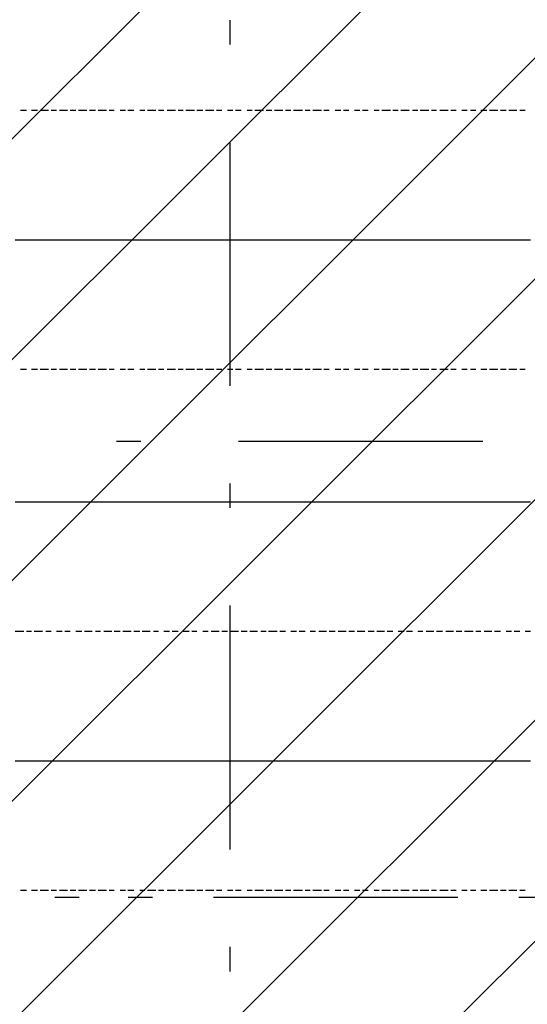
# Model space of a CAD drawing. Extents: x 997 to 109698, y 921 to 94021.
# Tile 341 of 656: x 12662 to 13442, y 46864 to 48378. Entities that reach past the tile are written whole.
import ezdxf

# ---------------------------------------------------------------- set-up
doc = ezdxf.new("R2010")
doc.units = 0
doc.header["$MEASUREMENT"] = 0
for name, color, linetype in [('12', 7, 'CONTINUOUS'), ('28', 7, 'CONTINUOUS'), ('40', 7, 'CONTINUOUS')]:
    doc.layers.add(name, color=color, linetype=linetype)

msp = doc.modelspace()

# ---------------------------------------------------------------- linework, layer by layer
at = {"layer": '12', "color": 1}
for p, q in [((12663.630503, 48238.563401), (12672.630503, 48238.563401)), ((12680.630503, 48238.563401), (12689.630503, 48238.563401)), ((12693.630503, 48238.563401), (12706.630503, 48238.563401)), ((12710.630503, 48238.563401), (12718.630503, 48238.563401)), ((12723.630503, 48238.563401), (12735.630503, 48238.563401)), ((12739.630503, 48238.563401), (12748.630503, 48238.563401)), ((12752.630503, 48238.563401), (12765.630503, 48238.563401)), ((12769.630503, 48238.563401), (12778.630503, 48238.563401)), ((12782.630503, 48238.563401), (12795.630503, 48238.563401)), ((12799.630503, 48238.563401), (12807.630503, 48238.563401)), ((12816.630503, 48238.563401), (12824.630503, 48238.563401)), ((12828.630503, 48238.563401), (12837.630503, 48238.563401)), ((12846.630503, 48238.563401), (12854.630503, 48238.563401)), ((12858.630503, 48238.563401), (12871.630503, 48238.563401)), ((12875.630503, 48238.563401), (12883.630503, 48238.563401)), ((12888.630503, 48238.563401), (12901.630503, 48238.563401)), ((12905.630503, 48238.563401), (12913.630503, 48238.563401)), ((12917.630503, 48238.563401), (12930.630503, 48238.563401)), ((12934.630503, 48238.563401), (12943.630503, 48238.563401)), ((12947.630503, 48238.563401), (12960.630503, 48238.563401)), ((12964.630503, 48238.563401), (12972.630503, 48238.563401)), ((12981.630503, 48238.563401), (12989.630503, 48238.563401)), ((12993.630503, 48238.563401), (13002.630503, 48238.563401)), ((13011.630503, 48238.563401), (13019.630503, 48238.563401)), ((13023.630503, 48238.563401), (13036.630503, 48238.563401)), ((13040.630503, 48238.563401), (13049.630503, 48238.563401)), ((13053.630503, 48238.563401), (13066.630503, 48238.563401)), ((13070.630503, 48238.563401), (13078.630503, 48238.563401)), ((13082.630503, 48238.563401), (13096.630503, 48238.563401)), ((13100.630503, 48238.563401), (13108.630503, 48238.563401)), ((13112.630503, 48238.563401), (13125.630503, 48238.563401)), ((13129.630503, 48238.563401), (13137.630503, 48238.563401)), ((13146.630503, 48238.563401), (13155.630503, 48238.563401)), ((13159.630503, 48238.563401), (13167.630503, 48238.563401)), ((13176.630503, 48238.563401), (13184.630503, 48238.563401)), ((13188.630503, 48238.563401), (13197.630503, 48238.563401)), ((13206.630503, 48238.563401), (13214.630503, 48238.563401)), ((13218.630503, 48238.563401), (13231.630503, 48238.563401)), ((13235.630503, 48238.563401), (13243.630503, 48238.563401)), ((13247.630503, 48238.563401), (13260.630503, 48238.563401)), ((13265.630503, 48238.563401), (13273.630503, 48238.563401)), ((13277.630503, 48238.563401), (13290.630503, 48238.563401)), ((13294.630503, 48238.563401), (13302.630503, 48238.563401)), ((13307.630503, 48238.563401), (13320.630503, 48238.563401)), ((13324.630503, 48238.563401), (13332.630503, 48238.563401)), ((13341.630503, 48238.563401), (13349.630503, 48238.563401)), ((13354.630503, 48238.563401), (13362.630503, 48238.563401)), ((13370.630503, 48238.563401), (13379.630503, 48238.563401)), ((13383.630503, 48238.563401), (13396.630503, 48238.563401)), ((13400.630503, 48238.563401), (13409.630503, 48238.563401)), ((13413.630503, 48238.563401), (13425.630503, 48238.563401)), ((13430.630503, 48238.563401), (13438.630503, 48238.563401)), ((12663.630503, 47840.563401), (12672.630503, 47840.563401)), ((12680.630503, 47840.563401), (12689.630503, 47840.563401)), ((12693.630503, 47840.563401), (12706.630503, 47840.563401)), ((12710.630503, 47840.563401), (12718.630503, 47840.563401)), ((12723.630503, 47840.563401), (12735.630503, 47840.563401)), ((12739.630503, 47840.563401), (12748.630503, 47840.563401)), ((12752.630503, 47840.563401), (12765.630503, 47840.563401)), ((12769.630503, 47840.563401), (12778.630503, 47840.563401)), ((12782.630503, 47840.563401), (12795.630503, 47840.563401)), ((12799.630503, 47840.563401), (12807.630503, 47840.563401)), ((12816.630503, 47840.563401), (12824.630503, 47840.563401)), ((12828.630503, 47840.563401), (12837.630503, 47840.563401)), ((12846.630503, 47840.563401), (12854.630503, 47840.563401)), ((12858.630503, 47840.563401), (12871.630503, 47840.563401)), ((12875.630503, 47840.563401), (12883.630503, 47840.563401)), ((12888.630503, 47840.563401), (12901.630503, 47840.563401)), ((12905.630503, 47840.563401), (12913.630503, 47840.563401)), ((12917.630503, 47840.563401), (12930.630503, 47840.563401)), ((12934.630503, 47840.563401), (12943.630503, 47840.563401)), ((12947.630503, 47840.563401), (12960.630503, 47840.563401)), ((12964.630503, 47840.563401), (12972.630503, 47840.563401)), ((12981.630503, 47840.563401), (12989.630503, 47840.563401)), ((12993.630503, 47840.563401), (13002.630503, 47840.563401)), ((13011.630503, 47840.563401), (13019.630503, 47840.563401)), ((13023.630503, 47840.563401), (13036.630503, 47840.563401)), ((13040.630503, 47840.563401), (13049.630503, 47840.563401)), ((13053.630503, 47840.563401), (13066.630503, 47840.563401)), ((13070.630503, 47840.563401), (13078.630503, 47840.563401)), ((13082.630503, 47840.563401), (13096.630503, 47840.563401)), ((13100.630503, 47840.563401), (13108.630503, 47840.563401)), ((13112.630503, 47840.563401), (13125.630503, 47840.563401)), ((13129.630503, 47840.563401), (13137.630503, 47840.563401)), ((13146.630503, 47840.563401), (13155.630503, 47840.563401)), ((13159.630503, 47840.563401), (13167.630503, 47840.563401)), ((13176.630503, 47840.563401), (13184.630503, 47840.563401)), ((13188.630503, 47840.563401), (13197.630503, 47840.563401)), ((13206.630503, 47840.563401), (13214.630503, 47840.563401)), ((13218.630503, 47840.563401), (13231.630503, 47840.563401)), ((13235.630503, 47840.563401), (13243.630503, 47840.563401)), ((13247.630503, 47840.563401), (13260.630503, 47840.563401)), ((13265.630503, 47840.563401), (13273.630503, 47840.563401)), ((13277.630503, 47840.563401), (13290.630503, 47840.563401)), ((13294.630503, 47840.563401), (13302.630503, 47840.563401)), ((13307.630503, 47840.563401), (13320.630503, 47840.563401)), ((13324.630503, 47840.563401), (13332.630503, 47840.563401)), ((13341.630503, 47840.563401), (13349.630503, 47840.563401)), ((13354.630503, 47840.563401), (13362.630503, 47840.563401)), ((13370.630503, 47840.563401), (13379.630503, 47840.563401)), ((13383.630503, 47840.563401), (13396.630503, 47840.563401)), ((13400.630503, 47840.563401), (13409.630503, 47840.563401)), ((13413.630503, 47840.563401), (13425.630503, 47840.563401)), ((13430.630503, 47840.563401), (13438.630503, 47840.563401)), ((12655.630503, 47437.563401), (12668.630503, 47437.563401)), ((12672.630503, 47437.563401), (12680.630503, 47437.563401)), ((12684.630503, 47437.563401), (12697.630503, 47437.563401)), ((12702.630503, 47437.563401), (12710.630503, 47437.563401)), ((12718.630503, 47437.563401), (12727.630503, 47437.563401)), ((12731.630503, 47437.563401), (12739.630503, 47437.563401)), ((12748.630503, 47437.563401), (12757.630503, 47437.563401)), ((12761.630503, 47437.563401), (12773.630503, 47437.563401)), ((12778.630503, 47437.563401), (12786.630503, 47437.563401)), ((12791.630503, 47437.563401), (12803.630503, 47437.563401)), ((12807.630503, 47437.563401), (12816.630503, 47437.563401)), ((12820.630503, 47437.563401), (12833.630503, 47437.563401)), ((12837.630503, 47437.563401), (12846.630503, 47437.563401)), ((12850.630503, 47437.563401), (12862.630503, 47437.563401)), ((12867.630503, 47437.563401), (12875.630503, 47437.563401)), ((12883.630503, 47437.563401), (12892.630503, 47437.563401)), ((12896.630503, 47437.563401), (12905.630503, 47437.563401)), ((12913.630503, 47437.563401), (12922.630503, 47437.563401)), ((12926.630503, 47437.563401), (12934.630503, 47437.563401)), ((12943.630503, 47437.563401), (12951.630503, 47437.563401)), ((12956.630503, 47437.563401), (12968.630503, 47437.563401)), ((12972.630503, 47437.563401), (12981.630503, 47437.563401)), ((12985.630503, 47437.563401), (12998.630503, 47437.563401)), ((13002.630503, 47437.563401), (13011.630503, 47437.563401)), ((13015.630503, 47437.563401), (13027.630503, 47437.563401)), ((13032.630503, 47437.563401), (13040.630503, 47437.563401)), ((13044.630503, 47437.563401), (13057.630503, 47437.563401)), ((13061.630503, 47437.563401), (13070.630503, 47437.563401)), ((13078.630503, 47437.563401), (13087.630503, 47437.563401)), ((13091.630503, 47437.563401), (13100.630503, 47437.563401)), ((13108.630503, 47437.563401), (13116.630503, 47437.563401)), ((13121.630503, 47437.563401), (13133.630503, 47437.563401)), ((13137.630503, 47437.563401), (13146.630503, 47437.563401)), ((13151.630503, 47437.563401), (13163.630503, 47437.563401)), ((13167.630503, 47437.563401), (13176.630503, 47437.563401)), ((13180.630503, 47437.563401), (13192.630503, 47437.563401)), ((13197.630503, 47437.563401), (13206.630503, 47437.563401)), ((13210.630503, 47437.563401), (13222.630503, 47437.563401)), ((13226.630503, 47437.563401), (13235.630503, 47437.563401)), ((13243.630503, 47437.563401), (13252.630503, 47437.563401)), ((13256.630503, 47437.563401), (13265.630503, 47437.563401)), ((13273.630503, 47437.563401), (13281.630503, 47437.563401)), ((13286.630503, 47437.563401), (13298.630503, 47437.563401)), ((13302.630503, 47437.563401), (13311.630503, 47437.563401)), ((13316.630503, 47437.563401), (13328.630503, 47437.563401)), ((13332.630503, 47437.563401), (13341.630503, 47437.563401)), ((13345.630503, 47437.563401), (13358.630503, 47437.563401)), ((13362.630503, 47437.563401), (13370.630503, 47437.563401)), ((13375.630503, 47437.563401), (13387.630503, 47437.563401)), ((13391.630503, 47437.563401), (13400.630503, 47437.563401)), ((13409.630503, 47437.563401), (13417.630503, 47437.563401)), ((13421.630503, 47437.563401), (13430.630503, 47437.563401)), ((13438.630503, 47437.563401), (13446.630503, 47437.563401)), ((12663.630503, 47039.563401), (12672.630503, 47039.563401)), ((12680.630503, 47039.563401), (12689.630503, 47039.563401)), ((12693.630503, 47039.563401), (12706.630503, 47039.563401)), ((12710.630503, 47039.563401), (12718.630503, 47039.563401)), ((12723.630503, 47039.563401), (12735.630503, 47039.563401)), ((12739.630503, 47039.563401), (12748.630503, 47039.563401)), ((12752.630503, 47039.563401), (12765.630503, 47039.563401)), ((12769.630503, 47039.563401), (12778.630503, 47039.563401)), ((12782.630503, 47039.563401), (12795.630503, 47039.563401)), ((12799.630503, 47039.563401), (12807.630503, 47039.563401)), ((12816.630503, 47039.563401), (12824.630503, 47039.563401)), ((12828.630503, 47039.563401), (12837.630503, 47039.563401)), ((12846.630503, 47039.563401), (12854.630503, 47039.563401)), ((12858.630503, 47039.563401), (12871.630503, 47039.563401)), ((12875.630503, 47039.563401), (12883.630503, 47039.563401)), ((12888.630503, 47039.563401), (12901.630503, 47039.563401)), ((12905.630503, 47039.563401), (12913.630503, 47039.563401)), ((12917.630503, 47039.563401), (12930.630503, 47039.563401)), ((12934.630503, 47039.563401), (12943.630503, 47039.563401)), ((12947.630503, 47039.563401), (12960.630503, 47039.563401)), ((12964.630503, 47039.563401), (12972.630503, 47039.563401)), ((12981.630503, 47039.563401), (12989.630503, 47039.563401)), ((12993.630503, 47039.563401), (13002.630503, 47039.563401)), ((13011.630503, 47039.563401), (13019.630503, 47039.563401)), ((13023.630503, 47039.563401), (13036.630503, 47039.563401)), ((13040.630503, 47039.563401), (13049.630503, 47039.563401)), ((13053.630503, 47039.563401), (13066.630503, 47039.563401)), ((13070.630503, 47039.563401), (13078.630503, 47039.563401)), ((13082.630503, 47039.563401), (13096.630503, 47039.563401)), ((13100.630503, 47039.563401), (13108.630503, 47039.563401)), ((13112.630503, 47039.563401), (13125.630503, 47039.563401)), ((13129.630503, 47039.563401), (13137.630503, 47039.563401)), ((13146.630503, 47039.563401), (13155.630503, 47039.563401)), ((13159.630503, 47039.563401), (13167.630503, 47039.563401)), ((13176.630503, 47039.563401), (13184.630503, 47039.563401)), ((13188.630503, 47039.563401), (13197.630503, 47039.563401)), ((13206.630503, 47039.563401), (13214.630503, 47039.563401)), ((13218.630503, 47039.563401), (13231.630503, 47039.563401)), ((13235.630503, 47039.563401), (13243.630503, 47039.563401)), ((13247.630503, 47039.563401), (13260.630503, 47039.563401)), ((13265.630503, 47039.563401), (13273.630503, 47039.563401)), ((13277.630503, 47039.563401), (13290.630503, 47039.563401)), ((13294.630503, 47039.563401), (13302.630503, 47039.563401)), ((13307.630503, 47039.563401), (13320.630503, 47039.563401)), ((13324.630503, 47039.563401), (13332.630503, 47039.563401)), ((13341.630503, 47039.563401), (13349.630503, 47039.563401)), ((13354.630503, 47039.563401), (13362.630503, 47039.563401)), ((13370.630503, 47039.563401), (13379.630503, 47039.563401)), ((13383.630503, 47039.563401), (13396.630503, 47039.563401)), ((13400.630503, 47039.563401), (13409.630503, 47039.563401)), ((13413.630503, 47039.563401), (13425.630503, 47039.563401)), ((13430.630503, 47039.563401), (13438.630503, 47039.563401))]:
    msp.add_line(p, q, dxfattribs=at)
at = {"layer": '12', "color": 5}
for p, q in [((12655.630503, 48039.563401), (12668.630503, 48039.563401)), ((12668.630503, 48039.563401), (12676.630503, 48039.563401)), ((12676.630503, 48039.563401), (12684.630503, 48039.563401)), ((12684.630503, 48039.563401), (12697.630503, 48039.563401)), ((12697.630503, 48039.563401), (12706.630503, 48039.563401)), ((12706.630503, 48039.563401), (12718.630503, 48039.563401)), ((12718.630503, 48039.563401), (12727.630503, 48039.563401)), ((12727.630503, 48039.563401), (12735.630503, 48039.563401)), ((12735.630503, 48039.563401), (12748.630503, 48039.563401)), ((12748.630503, 48039.563401), (12757.630503, 48039.563401)), ((12757.630503, 48039.563401), (12765.630503, 48039.563401)), ((12765.630503, 48039.563401), (12778.630503, 48039.563401)), ((12778.630503, 48039.563401), (12786.630503, 48039.563401)), ((12786.630503, 48039.563401), (12795.630503, 48039.563401)), ((12795.630503, 48039.563401), (12807.630503, 48039.563401)), ((12807.630503, 48039.563401), (12816.630503, 48039.563401)), ((12816.630503, 48039.563401), (12828.630503, 48039.563401)), ((12828.630503, 48039.563401), (12837.630503, 48039.563401)), ((12837.630503, 48039.563401), (12846.630503, 48039.563401)), ((12846.630503, 48039.563401), (12858.630503, 48039.563401)), ((12858.630503, 48039.563401), (12867.630503, 48039.563401)), ((12867.630503, 48039.563401), (12875.630503, 48039.563401)), ((12875.630503, 48039.563401), (12888.630503, 48039.563401)), ((12888.630503, 48039.563401), (12896.630503, 48039.563401)), ((12896.630503, 48039.563401), (12905.630503, 48039.563401)), ((12905.630503, 48039.563401), (12917.630503, 48039.563401)), ((12917.630503, 48039.563401), (12926.630503, 48039.563401)), ((12926.630503, 48039.563401), (12934.630503, 48039.563401)), ((12934.630503, 48039.563401), (12947.630503, 48039.563401)), ((12947.630503, 48039.563401), (12956.630503, 48039.563401)), ((12956.630503, 48039.563401), (12968.630503, 48039.563401)), ((12968.630503, 48039.563401), (12977.630503, 48039.563401)), ((12977.630503, 48039.563401), (12985.630503, 48039.563401)), ((12985.630503, 48039.563401), (12998.630503, 48039.563401)), ((12998.630503, 48039.563401), (13006.630503, 48039.563401)), ((13006.630503, 48039.563401), (13015.630503, 48039.563401)), ((13015.630503, 48039.563401), (13027.630503, 48039.563401)), ((13027.630503, 48039.563401), (13036.630503, 48039.563401)), ((13036.630503, 48039.563401), (13044.630503, 48039.563401)), ((13044.630503, 48039.563401), (13057.630503, 48039.563401)), ((13057.630503, 48039.563401), (13066.630503, 48039.563401)), ((13066.630503, 48039.563401), (13078.630503, 48039.563401)), ((13078.630503, 48039.563401), (13087.630503, 48039.563401)), ((13087.630503, 48039.563401), (13096.630503, 48039.563401)), ((13096.630503, 48039.563401), (13108.630503, 48039.563401)), ((13108.630503, 48039.563401), (13116.630503, 48039.563401)), ((13116.630503, 48039.563401), (13125.630503, 48039.563401)), ((13125.630503, 48039.563401), (13137.630503, 48039.563401)), ((13137.630503, 48039.563401), (13146.630503, 48039.563401)), ((13146.630503, 48039.563401), (13155.630503, 48039.563401)), ((13155.630503, 48039.563401), (13167.630503, 48039.563401)), ((13167.630503, 48039.563401), (13176.630503, 48039.563401)), ((13176.630503, 48039.563401), (13188.630503, 48039.563401)), ((13188.630503, 48039.563401), (13197.630503, 48039.563401)), ((13197.630503, 48039.563401), (13206.630503, 48039.563401)), ((13206.630503, 48039.563401), (13218.630503, 48039.563401)), ((13218.630503, 48039.563401), (13226.630503, 48039.563401)), ((13226.630503, 48039.563401), (13235.630503, 48039.563401)), ((13235.630503, 48039.563401), (13247.630503, 48039.563401)), ((13247.630503, 48039.563401), (13256.630503, 48039.563401)), ((13256.630503, 48039.563401), (13265.630503, 48039.563401)), ((13265.630503, 48039.563401), (13277.630503, 48039.563401)), ((13277.630503, 48039.563401), (13286.630503, 48039.563401)), ((13286.630503, 48039.563401), (13298.630503, 48039.563401)), ((13298.630503, 48039.563401), (13307.630503, 48039.563401)), ((13307.630503, 48039.563401), (13316.630503, 48039.563401)), ((13316.630503, 48039.563401), (13328.630503, 48039.563401)), ((13328.630503, 48039.563401), (13336.630503, 48039.563401)), ((13336.630503, 48039.563401), (13345.630503, 48039.563401)), ((13345.630503, 48039.563401), (13358.630503, 48039.563401)), ((13358.630503, 48039.563401), (13366.630503, 48039.563401)), ((13366.630503, 48039.563401), (13375.630503, 48039.563401)), ((13375.630503, 48039.563401), (13387.630503, 48039.563401)), ((13387.630503, 48039.563401), (13396.630503, 48039.563401)), ((13396.630503, 48039.563401), (13409.630503, 48039.563401)), ((13409.630503, 48039.563401), (13417.630503, 48039.563401)), ((13417.630503, 48039.563401), (13425.630503, 48039.563401)), ((13425.630503, 48039.563401), (13438.630503, 48039.563401)), ((13438.630503, 48039.563401), (13446.630503, 48039.563401)), ((12655.630503, 47636.563401), (12668.630503, 47636.563401)), ((12668.630503, 47636.563401), (12676.630503, 47636.563401)), ((12676.630503, 47636.563401), (12684.630503, 47636.563401)), ((12684.630503, 47636.563401), (12697.630503, 47636.563401)), ((12697.630503, 47636.563401), (12706.630503, 47636.563401)), ((12706.630503, 47636.563401), (12718.630503, 47636.563401)), ((12718.630503, 47636.563401), (12727.630503, 47636.563401)), ((12727.630503, 47636.563401), (12735.630503, 47636.563401)), ((12735.630503, 47636.563401), (12748.630503, 47636.563401)), ((12748.630503, 47636.563401), (12757.630503, 47636.563401)), ((12757.630503, 47636.563401), (12765.630503, 47636.563401)), ((12765.630503, 47636.563401), (12778.630503, 47636.563401)), ((12778.630503, 47636.563401), (12786.630503, 47636.563401)), ((12786.630503, 47636.563401), (12795.630503, 47636.563401)), ((12795.630503, 47636.563401), (12807.630503, 47636.563401)), ((12807.630503, 47636.563401), (12816.630503, 47636.563401)), ((12816.630503, 47636.563401), (12828.630503, 47636.563401)), ((12828.630503, 47636.563401), (12837.630503, 47636.563401)), ((12837.630503, 47636.563401), (12846.630503, 47636.563401)), ((12846.630503, 47636.563401), (12858.630503, 47636.563401)), ((12858.630503, 47636.563401), (12867.630503, 47636.563401)), ((12867.630503, 47636.563401), (12875.630503, 47636.563401)), ((12875.630503, 47636.563401), (12888.630503, 47636.563401)), ((12888.630503, 47636.563401), (12896.630503, 47636.563401)), ((12896.630503, 47636.563401), (12905.630503, 47636.563401)), ((12905.630503, 47636.563401), (12917.630503, 47636.563401)), ((12917.630503, 47636.563401), (12926.630503, 47636.563401)), ((12926.630503, 47636.563401), (12934.630503, 47636.563401)), ((12934.630503, 47636.563401), (12947.630503, 47636.563401)), ((12947.630503, 47636.563401), (12956.630503, 47636.563401)), ((12956.630503, 47636.563401), (12968.630503, 47636.563401)), ((12968.630503, 47636.563401), (12977.630503, 47636.563401)), ((12977.630503, 47636.563401), (12985.630503, 47636.563401)), ((12985.630503, 47636.563401), (12998.630503, 47636.563401)), ((12998.630503, 47636.563401), (13006.630503, 47636.563401)), ((13006.630503, 47636.563401), (13015.630503, 47636.563401)), ((13015.630503, 47636.563401), (13027.630503, 47636.563401)), ((13027.630503, 47636.563401), (13036.630503, 47636.563401)), ((13036.630503, 47636.563401), (13044.630503, 47636.563401)), ((13044.630503, 47636.563401), (13057.630503, 47636.563401)), ((13057.630503, 47636.563401), (13066.630503, 47636.563401)), ((13066.630503, 47636.563401), (13078.630503, 47636.563401)), ((13078.630503, 47636.563401), (13087.630503, 47636.563401)), ((13087.630503, 47636.563401), (13096.630503, 47636.563401)), ((13096.630503, 47636.563401), (13108.630503, 47636.563401)), ((13108.630503, 47636.563401), (13116.630503, 47636.563401)), ((13116.630503, 47636.563401), (13125.630503, 47636.563401)), ((13125.630503, 47636.563401), (13137.630503, 47636.563401)), ((13137.630503, 47636.563401), (13146.630503, 47636.563401)), ((13146.630503, 47636.563401), (13155.630503, 47636.563401)), ((13155.630503, 47636.563401), (13167.630503, 47636.563401)), ((13167.630503, 47636.563401), (13176.630503, 47636.563401)), ((13176.630503, 47636.563401), (13188.630503, 47636.563401)), ((13188.630503, 47636.563401), (13197.630503, 47636.563401)), ((13197.630503, 47636.563401), (13206.630503, 47636.563401)), ((13206.630503, 47636.563401), (13218.630503, 47636.563401)), ((13218.630503, 47636.563401), (13226.630503, 47636.563401)), ((13226.630503, 47636.563401), (13235.630503, 47636.563401)), ((13235.630503, 47636.563401), (13247.630503, 47636.563401)), ((13247.630503, 47636.563401), (13256.630503, 47636.563401)), ((13256.630503, 47636.563401), (13265.630503, 47636.563401)), ((13265.630503, 47636.563401), (13277.630503, 47636.563401)), ((13277.630503, 47636.563401), (13286.630503, 47636.563401)), ((13286.630503, 47636.563401), (13298.630503, 47636.563401)), ((13298.630503, 47636.563401), (13307.630503, 47636.563401)), ((13307.630503, 47636.563401), (13316.630503, 47636.563401)), ((13316.630503, 47636.563401), (13328.630503, 47636.563401)), ((13328.630503, 47636.563401), (13336.630503, 47636.563401)), ((13336.630503, 47636.563401), (13345.630503, 47636.563401)), ((13345.630503, 47636.563401), (13358.630503, 47636.563401)), ((13358.630503, 47636.563401), (13366.630503, 47636.563401)), ((13366.630503, 47636.563401), (13375.630503, 47636.563401)), ((13375.630503, 47636.563401), (13387.630503, 47636.563401)), ((13387.630503, 47636.563401), (13396.630503, 47636.563401)), ((13396.630503, 47636.563401), (13409.630503, 47636.563401)), ((13409.630503, 47636.563401), (13417.630503, 47636.563401)), ((13417.630503, 47636.563401), (13425.630503, 47636.563401)), ((13425.630503, 47636.563401), (13438.630503, 47636.563401)), ((13438.630503, 47636.563401), (13446.630503, 47636.563401)), ((12655.630503, 47238.563401), (12668.630503, 47238.563401)), ((12668.630503, 47238.563401), (12676.630503, 47238.563401)), ((12676.630503, 47238.563401), (12684.630503, 47238.563401)), ((12684.630503, 47238.563401), (12697.630503, 47238.563401)), ((12697.630503, 47238.563401), (12706.630503, 47238.563401)), ((12706.630503, 47238.563401), (12718.630503, 47238.563401)), ((12718.630503, 47238.563401), (12727.630503, 47238.563401)), ((12727.630503, 47238.563401), (12735.630503, 47238.563401)), ((12735.630503, 47238.563401), (12748.630503, 47238.563401)), ((12748.630503, 47238.563401), (12757.630503, 47238.563401)), ((12757.630503, 47238.563401), (12765.630503, 47238.563401)), ((12765.630503, 47238.563401), (12778.630503, 47238.563401)), ((12778.630503, 47238.563401), (12786.630503, 47238.563401)), ((12786.630503, 47238.563401), (12795.630503, 47238.563401)), ((12795.630503, 47238.563401), (12807.630503, 47238.563401)), ((12807.630503, 47238.563401), (12816.630503, 47238.563401)), ((12816.630503, 47238.563401), (12828.630503, 47238.563401)), ((12828.630503, 47238.563401), (12837.630503, 47238.563401)), ((12837.630503, 47238.563401), (12846.630503, 47238.563401)), ((12846.630503, 47238.563401), (12858.630503, 47238.563401)), ((12858.630503, 47238.563401), (12867.630503, 47238.563401)), ((12867.630503, 47238.563401), (12875.630503, 47238.563401)), ((12875.630503, 47238.563401), (12888.630503, 47238.563401)), ((12888.630503, 47238.563401), (12896.630503, 47238.563401)), ((12896.630503, 47238.563401), (12905.630503, 47238.563401)), ((12905.630503, 47238.563401), (12917.630503, 47238.563401)), ((12917.630503, 47238.563401), (12926.630503, 47238.563401)), ((12926.630503, 47238.563401), (12934.630503, 47238.563401)), ((12934.630503, 47238.563401), (12947.630503, 47238.563401)), ((12947.630503, 47238.563401), (12956.630503, 47238.563401)), ((12956.630503, 47238.563401), (12968.630503, 47238.563401)), ((12968.630503, 47238.563401), (12977.630503, 47238.563401)), ((12977.630503, 47238.563401), (12985.630503, 47238.563401)), ((12985.630503, 47238.563401), (12998.630503, 47238.563401)), ((12998.630503, 47238.563401), (13006.630503, 47238.563401)), ((13006.630503, 47238.563401), (13015.630503, 47238.563401)), ((13015.630503, 47238.563401), (13027.630503, 47238.563401)), ((13027.630503, 47238.563401), (13036.630503, 47238.563401)), ((13036.630503, 47238.563401), (13044.630503, 47238.563401)), ((13044.630503, 47238.563401), (13057.630503, 47238.563401)), ((13057.630503, 47238.563401), (13066.630503, 47238.563401)), ((13066.630503, 47238.563401), (13078.630503, 47238.563401)), ((13078.630503, 47238.563401), (13087.630503, 47238.563401)), ((13087.630503, 47238.563401), (13096.630503, 47238.563401)), ((13096.630503, 47238.563401), (13108.630503, 47238.563401)), ((13108.630503, 47238.563401), (13116.630503, 47238.563401)), ((13116.630503, 47238.563401), (13125.630503, 47238.563401)), ((13125.630503, 47238.563401), (13137.630503, 47238.563401)), ((13137.630503, 47238.563401), (13146.630503, 47238.563401)), ((13146.630503, 47238.563401), (13155.630503, 47238.563401)), ((13155.630503, 47238.563401), (13167.630503, 47238.563401)), ((13167.630503, 47238.563401), (13176.630503, 47238.563401)), ((13176.630503, 47238.563401), (13188.630503, 47238.563401)), ((13188.630503, 47238.563401), (13197.630503, 47238.563401)), ((13197.630503, 47238.563401), (13206.630503, 47238.563401)), ((13206.630503, 47238.563401), (13218.630503, 47238.563401)), ((13218.630503, 47238.563401), (13226.630503, 47238.563401)), ((13226.630503, 47238.563401), (13235.630503, 47238.563401)), ((13235.630503, 47238.563401), (13247.630503, 47238.563401)), ((13247.630503, 47238.563401), (13256.630503, 47238.563401)), ((13256.630503, 47238.563401), (13265.630503, 47238.563401)), ((13265.630503, 47238.563401), (13277.630503, 47238.563401)), ((13277.630503, 47238.563401), (13286.630503, 47238.563401)), ((13286.630503, 47238.563401), (13298.630503, 47238.563401)), ((13298.630503, 47238.563401), (13307.630503, 47238.563401)), ((13307.630503, 47238.563401), (13316.630503, 47238.563401)), ((13316.630503, 47238.563401), (13328.630503, 47238.563401)), ((13328.630503, 47238.563401), (13336.630503, 47238.563401)), ((13336.630503, 47238.563401), (13345.630503, 47238.563401)), ((13345.630503, 47238.563401), (13358.630503, 47238.563401)), ((13358.630503, 47238.563401), (13366.630503, 47238.563401)), ((13366.630503, 47238.563401), (13375.630503, 47238.563401)), ((13375.630503, 47238.563401), (13387.630503, 47238.563401)), ((13387.630503, 47238.563401), (13396.630503, 47238.563401)), ((13396.630503, 47238.563401), (13409.630503, 47238.563401)), ((13409.630503, 47238.563401), (13417.630503, 47238.563401)), ((13417.630503, 47238.563401), (13425.630503, 47238.563401)), ((13425.630503, 47238.563401), (13438.630503, 47238.563401)), ((13438.630503, 47238.563401), (13446.630503, 47238.563401))]:
    msp.add_line(p, q, dxfattribs=at)
at = {"layer": '28', "color": 2}
for p, q in [((9576.514451, 45120.658275), (23141.811414, 58685.955237)), ((9915.925706, 45120.658275), (23481.222669, 58685.955237)), ((10255.336961, 45120.658275), (23820.633924, 58685.955237)), ((10594.748216, 45120.658275), (24160.045178, 58685.955237)), ((10934.159471, 45120.658275), (24499.456433, 58685.955237)), ((11273.570726, 45120.658275), (24838.867688, 58685.955237)), ((11612.981981, 45120.658275), (25178.278943, 58685.955237))]:
    msp.add_line(p, q, dxfattribs=at)
at = {"layer": '28', "color": 4, "linetype": 'Continuous'}
for p, q in [((12985.630503, 48339.813401), (12985.630503, 48377.313401)), ((12848.630503, 47729.563401), (12811.130503, 47729.563401)), ((12985.630503, 47627.313401), (12985.630503, 47664.813401)), ((12985.630503, 46914.813401), (12985.630503, 46952.313401))]:
    msp.add_line(p, q, dxfattribs=at)
at = {"layer": '28', "color": 4}
for p, q in [((12985.630503, 47814.813401), (12985.630503, 48189.813401)), ((13373.630503, 47729.563401), (12998.630503, 47729.563401)), ((12985.630503, 47102.313401), (12985.630503, 47477.313401))]:
    msp.add_line(p, q, dxfattribs=at)
at = {"layer": '40', "color": 8, "linetype": 'Continuous'}
for p, q in [((12753.886205, 47028.454237), (12716.386205, 47028.454237)), ((12866.386205, 47028.454237), (12828.886205, 47028.454237)), ((13335.136205, 47028.454237), (12960.136205, 47028.454237)), ((13466.386205, 47028.454237), (13428.886205, 47028.454237))]:
    msp.add_line(p, q, dxfattribs=at)

doc.saveas('drawing.dxf')
